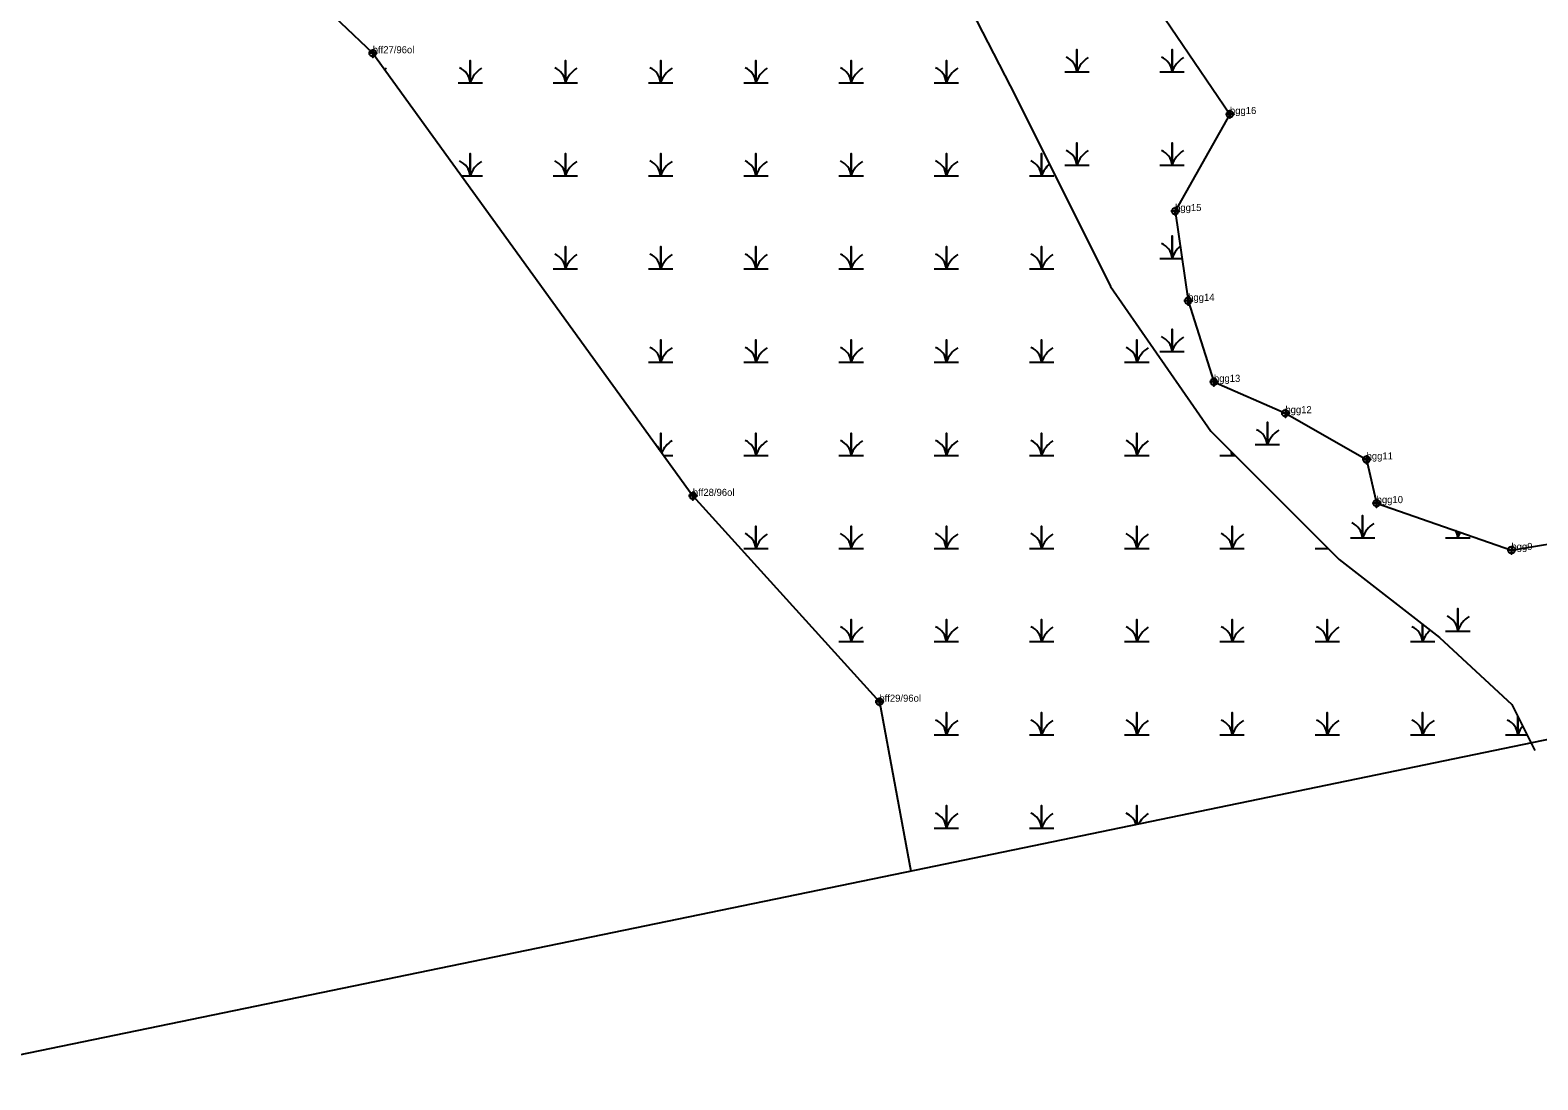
# Model space of a CAD drawing. Extents: x 2071991 to 2268989, y 436479 to 469629.
# Drawn here: x 2259894 to 2260958, y 440152 to 440893 of the extents above; entities that cross this region are included whole.
import ezdxf

# ---------------------------------------------------------------- set-up
doc = ezdxf.new("R2010")
doc.units = 0
for name, color, linetype in [('approx_PSA', 7, 'Continuous'), ('Exist Environmental Wetland Boundary', 7, 'Continuous'), ('Exist Environmental Wetland Boundary Cogo Comment', 7, 'Continuous'), ('Exist Environmental Wetland Boundary Cogo Point CELL', 7, 'Continuous'), ('Exist Hydro Jurisdictional Stream or Body of Water NEU Mitigable', 7, 'Continuous'), ('Exist Hydro Swamp or Marsh', 7, 'Continuous')]:
    doc.layers.add(name, color=color, linetype=linetype)

msp = doc.modelspace()

# ---------------------------------------------------------------- linework, layer by layer
at = {"layer": 'approx_PSA'}
for p, q in [((2263278.8, 440869.7), (2260511.5, 440298.1)), ((2260511.5, 440298.1), (2259802, 440151.6))]:
    msp.add_line(p, q, dxfattribs=at)
at = {"layer": 'Exist Environmental Wetland Boundary'}
for points in [[(2259927.9, 441369.5), (2259917.3, 441347.1), (2259917.1, 441318.5), (2259948.3, 441257.2), (2259983.7, 441244.8), (2260004.9, 441220.6), (2260036.7, 441179.8), (2260036.7, 441141.4), (2260035.8, 441084.2), (2260037.2, 441033.1), (2260022.1, 440984.9), (2260136.1, 440876.4), (2260362, 440563.9), (2260493.6, 440418.6), (2260515.9, 440299)], [(2260691.1, 440906.8), (2260741, 440833.5), (2260702.3, 440765), (2260711.5, 440701.6), (2260729.7, 440644.4), (2260780.1, 440622.3), (2260837.4, 440589.6), (2260844.5, 440558.8), (2260939.6, 440525.7), (2260987.9, 440533.7)]]:
    msp.add_lwpolyline(points, dxfattribs=at)
at = {"layer": 'Exist Environmental Wetland Boundary Cogo Point CELL'}
for points in [[(2260136.1, 440879.4), (2260136.1, 440873.4), (2260136.1, 440876.4), (2260139.1, 440876.4), (2260133.1, 440876.4)], [(2260741, 440836.5), (2260741, 440830.5), (2260741, 440833.5), (2260744, 440833.5), (2260738, 440833.5)], [(2260702.3, 440768), (2260702.3, 440762), (2260702.3, 440765), (2260705.3, 440765), (2260699.3, 440765)], [(2260711.5, 440704.6), (2260711.5, 440698.6), (2260711.5, 440701.6), (2260714.5, 440701.6), (2260708.5, 440701.6)], [(2260729.7, 440647.4), (2260729.7, 440641.4), (2260729.7, 440644.4), (2260732.7, 440644.4), (2260726.7, 440644.4)], [(2260780.1, 440625.3), (2260780.1, 440619.3), (2260780.1, 440622.3), (2260783.1, 440622.3), (2260777.1, 440622.3)], [(2260837.4, 440592.6), (2260837.4, 440586.6), (2260837.4, 440589.6), (2260840.4, 440589.6), (2260834.4, 440589.6)], [(2260362, 440566.9), (2260362, 440560.9), (2260362, 440563.9), (2260365, 440563.9), (2260359, 440563.9)], [(2260844.5, 440561.8), (2260844.5, 440555.8), (2260844.5, 440558.8), (2260847.5, 440558.8), (2260841.5, 440558.8)], [(2260939.6, 440528.7), (2260939.6, 440522.7), (2260939.6, 440525.7), (2260942.6, 440525.7), (2260936.6, 440525.7)], [(2260493.6, 440421.6), (2260493.6, 440415.6), (2260493.6, 440418.6), (2260496.6, 440418.6), (2260490.6, 440418.6)]]:
    msp.add_lwpolyline(points, dxfattribs=at)
for centre in [(2260136.1, 440876.4), (2260741, 440833.5), (2260702.3, 440765), (2260711.5, 440701.6), (2260729.7, 440644.4), (2260780.1, 440622.3), (2260837.4, 440589.6), (2260362, 440563.9), (2260844.5, 440558.8), (2260939.6, 440525.7), (2260493.6, 440418.6)]:
    msp.add_circle(centre, 2.34, dxfattribs=at)
at = {"layer": 'Exist Hydro Jurisdictional Stream or Body of Water NEU Mitigable'}
msp.add_lwpolyline([(2260075.4, 441954.4), (2260114, 441801.9), (2260184.8, 441648.5), (2260298.9, 441376.9), (2260416.8, 441160.5), (2260519.1, 440983.4), (2260589.9, 440845.6), (2260656.7, 440711.8), (2260727.5, 440609.5), (2260818, 440519), (2260888.8, 440463.9), (2260939.9, 440416.7), (2260956.1, 440384.2)], dxfattribs=at)
at = {"layer": 'Exist Hydro Swamp or Marsh'}
msp.add_line((2260341.2, 440592.5), (2260347.9, 440592.5), dxfattribs=at)
for points in [[(2260196.3, 440855.6), (2260204.9, 440855.6), (2260204.9, 440871.4), (2260204.9, 440855.6), (2260213.5, 440855.6)], [(2260263.5, 440855.6), (2260272.1, 440855.6), (2260272.1, 440871.4), (2260272.1, 440855.6), (2260280.7, 440855.6)], [(2260330.7, 440855.6), (2260339.3, 440855.6), (2260339.3, 440871.4), (2260339.3, 440855.6), (2260347.9, 440855.6)], [(2260397.9, 440855.6), (2260406.5, 440855.6), (2260406.5, 440871.4), (2260406.5, 440855.6), (2260415.1, 440855.6)], [(2260465.1, 440855.6), (2260473.7, 440855.6), (2260473.7, 440871.4), (2260473.7, 440855.6), (2260482.3, 440855.6)], [(2260532.3, 440855.6), (2260540.9, 440855.6), (2260540.9, 440871.4), (2260540.9, 440855.6), (2260549.5, 440855.6)], [(2260624.4, 440863.2), (2260633, 440863.2), (2260633, 440879), (2260633, 440863.2), (2260641.6, 440863.2)], [(2260691.6, 440863.2), (2260700.2, 440863.2), (2260700.2, 440879), (2260700.2, 440863.2), (2260708.8, 440863.2)], [(2260624.4, 440797.4), (2260633, 440797.4), (2260633, 440813.2), (2260633, 440797.4), (2260641.6, 440797.4)], [(2260691.6, 440797.4), (2260700.2, 440797.4), (2260700.2, 440813.2), (2260700.2, 440797.4), (2260708.8, 440797.4)], [(2260198.7, 440789.9), (2260204.9, 440789.9), (2260204.9, 440805.6), (2260204.9, 440789.9), (2260213.5, 440789.9)], [(2260263.5, 440789.9), (2260272.1, 440789.9), (2260272.1, 440805.6), (2260272.1, 440789.9), (2260280.7, 440789.9)], [(2260330.7, 440789.9), (2260339.3, 440789.9), (2260339.3, 440805.6), (2260339.3, 440789.9), (2260347.9, 440789.9)], [(2260397.9, 440789.9), (2260406.5, 440789.9), (2260406.5, 440805.6), (2260406.5, 440789.9), (2260415.1, 440789.9)], [(2260465.1, 440789.9), (2260473.7, 440789.9), (2260473.7, 440805.6), (2260473.7, 440789.9), (2260482.3, 440789.9)], [(2260532.3, 440789.9), (2260540.9, 440789.9), (2260540.9, 440805.6), (2260540.9, 440789.9), (2260549.5, 440789.9)], [(2260599.5, 440789.9), (2260608.1, 440789.9), (2260608.1, 440805.6), (2260608.1, 440789.9), (2260616.7, 440789.9)], [(2260691.6, 440731.6), (2260700.2, 440731.6), (2260700.2, 440747.4), (2260700.2, 440731.6), (2260707.1, 440731.6)], [(2260263.5, 440724.1), (2260272.1, 440724.1), (2260272.1, 440739.9), (2260272.1, 440724.1), (2260280.7, 440724.1)], [(2260330.7, 440724.1), (2260339.3, 440724.1), (2260339.3, 440739.9), (2260339.3, 440724.1), (2260347.9, 440724.1)], [(2260397.9, 440724.1), (2260406.5, 440724.1), (2260406.5, 440739.9), (2260406.5, 440724.1), (2260415.1, 440724.1)], [(2260465.1, 440724.1), (2260473.7, 440724.1), (2260473.7, 440739.9), (2260473.7, 440724.1), (2260482.3, 440724.1)], [(2260532.3, 440724.1), (2260540.9, 440724.1), (2260540.9, 440739.9), (2260540.9, 440724.1), (2260549.5, 440724.1)], [(2260599.5, 440724.1), (2260608.1, 440724.1), (2260608.1, 440739.9), (2260608.1, 440724.1), (2260616.7, 440724.1)], [(2260691.6, 440665.9), (2260700.2, 440665.9), (2260700.2, 440681.6), (2260700.2, 440665.9), (2260708.8, 440665.9)], [(2260330.7, 440658.3), (2260339.3, 440658.3), (2260339.3, 440674.1), (2260339.3, 440658.3), (2260347.9, 440658.3)], [(2260397.9, 440658.3), (2260406.5, 440658.3), (2260406.5, 440674.1), (2260406.5, 440658.3), (2260415.1, 440658.3)], [(2260465.1, 440658.3), (2260473.7, 440658.3), (2260473.7, 440674.1), (2260473.7, 440658.3), (2260482.3, 440658.3)], [(2260532.3, 440658.3), (2260540.9, 440658.3), (2260540.9, 440674.1), (2260540.9, 440658.3), (2260549.5, 440658.3)], [(2260599.5, 440658.3), (2260608.1, 440658.3), (2260608.1, 440674.1), (2260608.1, 440658.3), (2260616.7, 440658.3)], [(2260666.7, 440658.3), (2260675.3, 440658.3), (2260675.3, 440674.1), (2260675.3, 440658.3), (2260683.9, 440658.3)], [(2260339.3, 440595.2), (2260339.3, 440608.3), (2260339.3, 440595.2)], [(2260397.9, 440592.5), (2260406.5, 440592.5), (2260406.5, 440608.3), (2260406.5, 440592.5), (2260415.1, 440592.5)], [(2260465.1, 440592.5), (2260473.7, 440592.5), (2260473.7, 440608.3), (2260473.7, 440592.5), (2260482.3, 440592.5)], [(2260532.3, 440592.5), (2260540.9, 440592.5), (2260540.9, 440608.3), (2260540.9, 440592.5), (2260549.5, 440592.5)], [(2260599.5, 440592.5), (2260608.1, 440592.5), (2260608.1, 440608.3), (2260608.1, 440592.5), (2260616.7, 440592.5)], [(2260666.7, 440592.5), (2260675.3, 440592.5), (2260675.3, 440608.3), (2260675.3, 440592.5), (2260683.9, 440592.5)], [(2260758.8, 440600.1), (2260767.4, 440600.1), (2260767.4, 440615.9), (2260767.4, 440600.1), (2260776, 440600.1)], [(2260733.9, 440592.5), (2260742.5, 440592.5), (2260742.5, 440594.5)], [(2260742.5, 440594.5), (2260742.5, 440592.5), (2260744.5, 440592.5)], [(2260397.9, 440526.7), (2260406.5, 440526.7), (2260406.5, 440542.5), (2260406.5, 440526.7), (2260415.1, 440526.7)], [(2260465.1, 440526.7), (2260473.7, 440526.7), (2260473.7, 440542.5), (2260473.7, 440526.7), (2260482.3, 440526.7)], [(2260532.3, 440526.7), (2260540.9, 440526.7), (2260540.9, 440542.5), (2260540.9, 440526.7), (2260549.5, 440526.7)], [(2260599.5, 440526.7), (2260608.1, 440526.7), (2260608.1, 440542.5), (2260608.1, 440526.7), (2260616.7, 440526.7)], [(2260666.7, 440526.7), (2260675.3, 440526.7), (2260675.3, 440542.5), (2260675.3, 440526.7), (2260683.9, 440526.7)], [(2260733.9, 440526.7), (2260742.5, 440526.7), (2260742.5, 440542.5), (2260742.5, 440526.7), (2260751.1, 440526.7)], [(2260826, 440534.3), (2260834.6, 440534.3), (2260834.6, 440550.1), (2260834.6, 440534.3), (2260843.2, 440534.3)], [(2260893.2, 440534.3), (2260901.8, 440534.3), (2260901.8, 440538.9)], [(2260901.8, 440538.9), (2260901.8, 440534.3), (2260910.4, 440534.3)], [(2260801.1, 440526.7), (2260809.7, 440526.7), (2260809.7, 440527.3)], [(2260809.7, 440527.3), (2260809.7, 440526.7), (2260810.2, 440526.7)], [(2260893.2, 440468.5), (2260901.8, 440468.5), (2260901.8, 440484.3), (2260901.8, 440468.5), (2260910.4, 440468.5)], [(2260465.1, 440461), (2260473.7, 440461), (2260473.7, 440476.7), (2260473.7, 440461), (2260482.3, 440461)], [(2260532.3, 440461), (2260540.9, 440461), (2260540.9, 440476.7), (2260540.9, 440461), (2260549.5, 440461)], [(2260599.5, 440461), (2260608.1, 440461), (2260608.1, 440476.7), (2260608.1, 440461), (2260616.7, 440461)], [(2260666.7, 440461), (2260675.3, 440461), (2260675.3, 440476.7), (2260675.3, 440461), (2260683.9, 440461)], [(2260733.9, 440461), (2260742.5, 440461), (2260742.5, 440476.7), (2260742.5, 440461), (2260751.1, 440461)], [(2260801.1, 440461), (2260809.7, 440461), (2260809.7, 440476.7), (2260809.7, 440461), (2260818.3, 440461)], [(2260868.3, 440461), (2260876.9, 440461), (2260876.9, 440473.1)], [(2260876.9, 440473.1), (2260876.9, 440461), (2260885.5, 440461)], [(2260532.3, 440395.2), (2260540.9, 440395.2), (2260540.9, 440411), (2260540.9, 440395.2), (2260549.5, 440395.2)], [(2260599.5, 440395.2), (2260608.1, 440395.2), (2260608.1, 440411), (2260608.1, 440395.2), (2260616.7, 440395.2)], [(2260666.7, 440395.2), (2260675.3, 440395.2), (2260675.3, 440411), (2260675.3, 440395.2), (2260683.9, 440395.2)], [(2260733.9, 440395.2), (2260742.5, 440395.2), (2260742.5, 440411), (2260742.5, 440395.2), (2260751.1, 440395.2)], [(2260801.1, 440395.2), (2260809.7, 440395.2), (2260809.7, 440411), (2260809.7, 440395.2), (2260818.3, 440395.2)], [(2260868.3, 440395.2), (2260876.9, 440395.2), (2260876.9, 440411), (2260876.9, 440395.2), (2260885.5, 440395.2)], [(2260935.5, 440395.2), (2260944.1, 440395.2), (2260944.1, 440408.2)], [(2260944.1, 440408.2), (2260944.1, 440395.2), (2260950.6, 440395.2)], [(2260532.3, 440329.4), (2260540.9, 440329.4), (2260540.9, 440345.2), (2260540.9, 440329.4), (2260549.5, 440329.4)], [(2260599.5, 440329.4), (2260608.1, 440329.4), (2260608.1, 440345.2), (2260608.1, 440329.4), (2260616.7, 440329.4)], [(2260675.3, 440332), (2260675.3, 440345.2), (2260675.3, 440332)]]:
    msp.add_lwpolyline(points, dxfattribs=at)
for centre, radius, start, end in [((2260620.7, 440862.3), 12.3, 4.1403, 67.535), ((2260651.2, 440857.1), 19.2, 122.1274, 161.6222), ((2260687.9, 440862.3), 12.3, 4.1403, 67.535), ((2260718.4, 440857.1), 19.2, 122.1274, 161.6222), ((2260155.9, 440849.6), 19.2, 122.1274, 126.846), ((2260192.6, 440854.8), 12.3, 4.1403, 67.535), ((2260223.1, 440849.6), 19.2, 122.1274, 161.6222), ((2260259.8, 440854.8), 12.3, 4.1403, 67.535), ((2260290.3, 440849.6), 19.2, 122.1274, 161.6222), ((2260327, 440854.8), 12.3, 4.1403, 67.535), ((2260357.5, 440849.6), 19.2, 122.1274, 161.6222), ((2260394.2, 440854.8), 12.3, 4.1403, 67.535), ((2260424.7, 440849.6), 19.2, 122.1274, 161.6222), ((2260461.4, 440854.8), 12.3, 4.1403, 67.535), ((2260491.9, 440849.6), 19.2, 122.1274, 161.6222), ((2260528.6, 440854.8), 12.3, 4.1403, 67.535), ((2260559.1, 440849.6), 19.2, 122.1274, 161.6222), ((2260620.7, 440796.5), 12.3, 4.1403, 67.535), ((2260651.2, 440791.4), 19.2, 122.1274, 161.6222), ((2260687.9, 440796.5), 12.3, 4.1403, 67.535), ((2260718.4, 440791.4), 19.2, 122.1274, 161.6222), ((2260192.6, 440789), 12.3, 4.1403, 67.535), ((2260223.1, 440783.8), 19.2, 122.1274, 161.6222), ((2260259.8, 440789), 12.3, 4.1403, 67.535), ((2260290.3, 440783.8), 19.2, 122.1274, 161.6222), ((2260327, 440789), 12.3, 4.1403, 67.535), ((2260357.5, 440783.8), 19.2, 122.1274, 161.6222), ((2260394.2, 440789), 12.3, 4.1403, 67.535), ((2260424.7, 440783.8), 19.2, 122.1274, 161.6222), ((2260461.4, 440789), 12.3, 4.1403, 67.535), ((2260491.9, 440783.8), 19.2, 122.1274, 161.6222), ((2260528.6, 440789), 12.3, 4.1403, 67.535), ((2260559.1, 440783.8), 19.2, 122.1274, 161.6222), ((2260595.8, 440789), 12.3, 4.1403, 67.535), ((2260626.3, 440783.8), 19.2, 131.5838, 161.6222), ((2260259.8, 440723.2), 12.3, 4.1403, 67.535), ((2260290.3, 440718), 19.2, 122.1274, 161.6222), ((2260327, 440723.2), 12.3, 4.1403, 67.535), ((2260357.5, 440718), 19.2, 122.1274, 161.6222), ((2260394.2, 440723.2), 12.3, 4.1403, 67.535), ((2260424.7, 440718), 19.2, 122.1274, 161.6222), ((2260461.4, 440723.2), 12.3, 4.1403, 67.535), ((2260491.9, 440718), 19.2, 122.1274, 161.6222), ((2260528.6, 440723.2), 12.3, 4.1403, 67.535), ((2260559.1, 440718), 19.2, 122.1274, 161.6222), ((2260595.8, 440723.2), 12.3, 4.1403, 67.535), ((2260626.3, 440718), 19.2, 122.1274, 161.6222), ((2260687.9, 440730.8), 12.3, 4.1403, 67.535), ((2260718.4, 440725.6), 19.2, 130.7184, 161.6222), ((2260687.9, 440665), 12.3, 4.1403, 67.535), ((2260718.4, 440659.8), 19.2, 122.1274, 161.6222), ((2260327, 440657.4), 12.3, 4.1403, 67.535), ((2260357.5, 440652.2), 19.2, 122.1274, 161.6222), ((2260394.2, 440657.4), 12.3, 4.1403, 67.535), ((2260424.7, 440652.2), 19.2, 122.1274, 161.6222), ((2260461.4, 440657.4), 12.3, 4.1403, 67.535), ((2260491.9, 440652.2), 19.2, 122.1274, 161.6222), ((2260528.6, 440657.4), 12.3, 4.1403, 67.535), ((2260559.1, 440652.2), 19.2, 122.1274, 161.6222), ((2260595.8, 440657.4), 12.3, 4.1403, 67.535), ((2260626.3, 440652.2), 19.2, 122.1274, 161.6222), ((2260663, 440657.4), 12.3, 4.1403, 67.535), ((2260693.6, 440652.2), 19.2, 122.1274, 161.6222), ((2260755.1, 440599.2), 12.3, 4.1403, 67.535), ((2260785.6, 440594), 19.2, 122.1274, 161.6222), ((2260327, 440591.6), 12.3, 24.2692, 47.4297), ((2260357.5, 440586.5), 19.2, 122.1274, 155.988), ((2260394.2, 440591.6), 12.3, 4.1403, 67.535), ((2260424.7, 440586.5), 19.2, 122.1274, 161.6222), ((2260461.4, 440591.6), 12.3, 4.1403, 67.535), ((2260491.9, 440586.5), 19.2, 122.1274, 161.6222), ((2260528.6, 440591.6), 12.3, 4.1403, 67.535), ((2260559.1, 440586.5), 19.2, 122.1274, 161.6222), ((2260595.8, 440591.6), 12.3, 4.1403, 67.535), ((2260626.3, 440586.5), 19.2, 122.1274, 161.6222), ((2260663, 440591.6), 12.3, 4.1403, 67.535), ((2260693.6, 440586.5), 19.2, 122.1274, 161.6222), ((2260730.2, 440591.6), 12.3, 4.1403, 15.5542), ((2260760.8, 440586.5), 19.2, 157.0163, 161.6222), ((2260822.3, 440533.4), 12.3, 4.1403, 67.535), ((2260852.8, 440528.2), 19.2, 122.1274, 161.6222), ((2260394.2, 440525.9), 12.3, 4.1403, 67.535), ((2260424.7, 440520.7), 19.2, 122.1274, 161.6222), ((2260461.4, 440525.9), 12.3, 4.1403, 67.535), ((2260491.9, 440520.7), 19.2, 122.1274, 161.6222), ((2260528.6, 440525.9), 12.3, 4.1403, 67.535), ((2260559.1, 440520.7), 19.2, 122.1274, 161.6222), ((2260595.8, 440525.9), 12.3, 4.1403, 67.535), ((2260626.3, 440520.7), 19.2, 122.1274, 161.6222), ((2260663, 440525.9), 12.3, 4.1403, 67.535), ((2260693.6, 440520.7), 19.2, 122.1274, 161.6222), ((2260730.2, 440525.9), 12.3, 4.1403, 67.535), ((2260760.8, 440520.7), 19.2, 122.1274, 161.6222), ((2260889.5, 440533.4), 12.3, 4.1403, 29.1194), ((2260920, 440528.2), 19.2, 148.6728, 161.6222), ((2260797.4, 440525.9), 12.3, 4.1403, 6.8444), ((2260828, 440520.7), 19.2, 160.3979, 161.6222), ((2260889.5, 440467.6), 12.3, 4.1403, 67.535), ((2260920, 440462.5), 19.2, 122.1274, 161.6222), ((2260461.4, 440460.1), 12.3, 4.1403, 67.535), ((2260491.9, 440454.9), 19.2, 122.1274, 161.6222), ((2260528.6, 440460.1), 12.3, 4.1403, 67.535), ((2260559.1, 440454.9), 19.2, 122.1274, 161.6222), ((2260595.8, 440460.1), 12.3, 4.1403, 67.535), ((2260626.3, 440454.9), 19.2, 122.1274, 161.6222), ((2260663, 440460.1), 12.3, 4.1403, 67.535), ((2260693.6, 440454.9), 19.2, 122.1274, 161.6222), ((2260730.2, 440460.1), 12.3, 4.1403, 67.535), ((2260760.8, 440454.9), 19.2, 122.1274, 161.6222), ((2260797.4, 440460.1), 12.3, 4.1403, 67.535), ((2260828, 440454.9), 19.2, 122.1274, 161.6222), ((2260864.7, 440460.1), 12.3, 4.1403, 67.535), ((2260895.2, 440454.9), 19.2, 132.5987, 161.6222), ((2260528.6, 440394.3), 12.3, 4.1403, 67.535), ((2260559.1, 440389.1), 19.2, 122.1274, 161.6222), ((2260595.8, 440394.3), 12.3, 4.1403, 67.535), ((2260626.3, 440389.1), 19.2, 122.1274, 161.6222), ((2260663, 440394.3), 12.3, 4.1403, 67.535), ((2260693.6, 440389.1), 19.2, 122.1274, 161.6222), ((2260730.2, 440394.3), 12.3, 4.1403, 67.535), ((2260760.8, 440389.1), 19.2, 122.1274, 161.6222), ((2260797.4, 440394.3), 12.3, 4.1403, 67.535), ((2260828, 440389.1), 19.2, 122.1274, 161.6222), ((2260864.7, 440394.3), 12.3, 4.1403, 67.535), ((2260895.2, 440389.1), 19.2, 122.1274, 161.6222), ((2260931.9, 440394.3), 12.3, 4.1403, 67.535), ((2260962.4, 440389.1), 19.2, 140.4531, 161.6222), ((2260528.6, 440328.5), 12.3, 4.1403, 67.535), ((2260559.1, 440323.3), 19.2, 122.1274, 161.6222), ((2260595.8, 440328.5), 12.3, 4.1403, 67.535), ((2260626.3, 440323.3), 19.2, 122.1274, 161.6222), ((2260663, 440328.5), 12.3, 15.9009, 67.535), ((2260693.6, 440323.3), 19.2, 122.1274, 152.4899)]:
    msp.add_arc(centre, radius, start, end, dxfattribs=at)

# ---------------------------------------------------------------- texts
at = {"layer": 'Exist Environmental Wetland Boundary Cogo Comment'}
for s, p in [('bff27/96ol', (2260136.1, 440876.4)), ('bgg16', (2260741, 440833.5)), ('bgg15', (2260702.3, 440765)), ('bgg14', (2260711.5, 440701.6)), ('bgg13', (2260729.7, 440644.4)), ('bgg12', (2260780.1, 440622.3)), ('bgg11', (2260837.4, 440589.6)), ('bff28/96ol', (2260362, 440563.9)), ('bgg10', (2260844.5, 440558.8)), ('bgg9', (2260939.6, 440525.7)), ('bff29/96ol', (2260493.6, 440418.6))]:
    msp.add_text(s, height=5, dxfattribs=at).set_placement(p)

doc.saveas('drawing.dxf')
